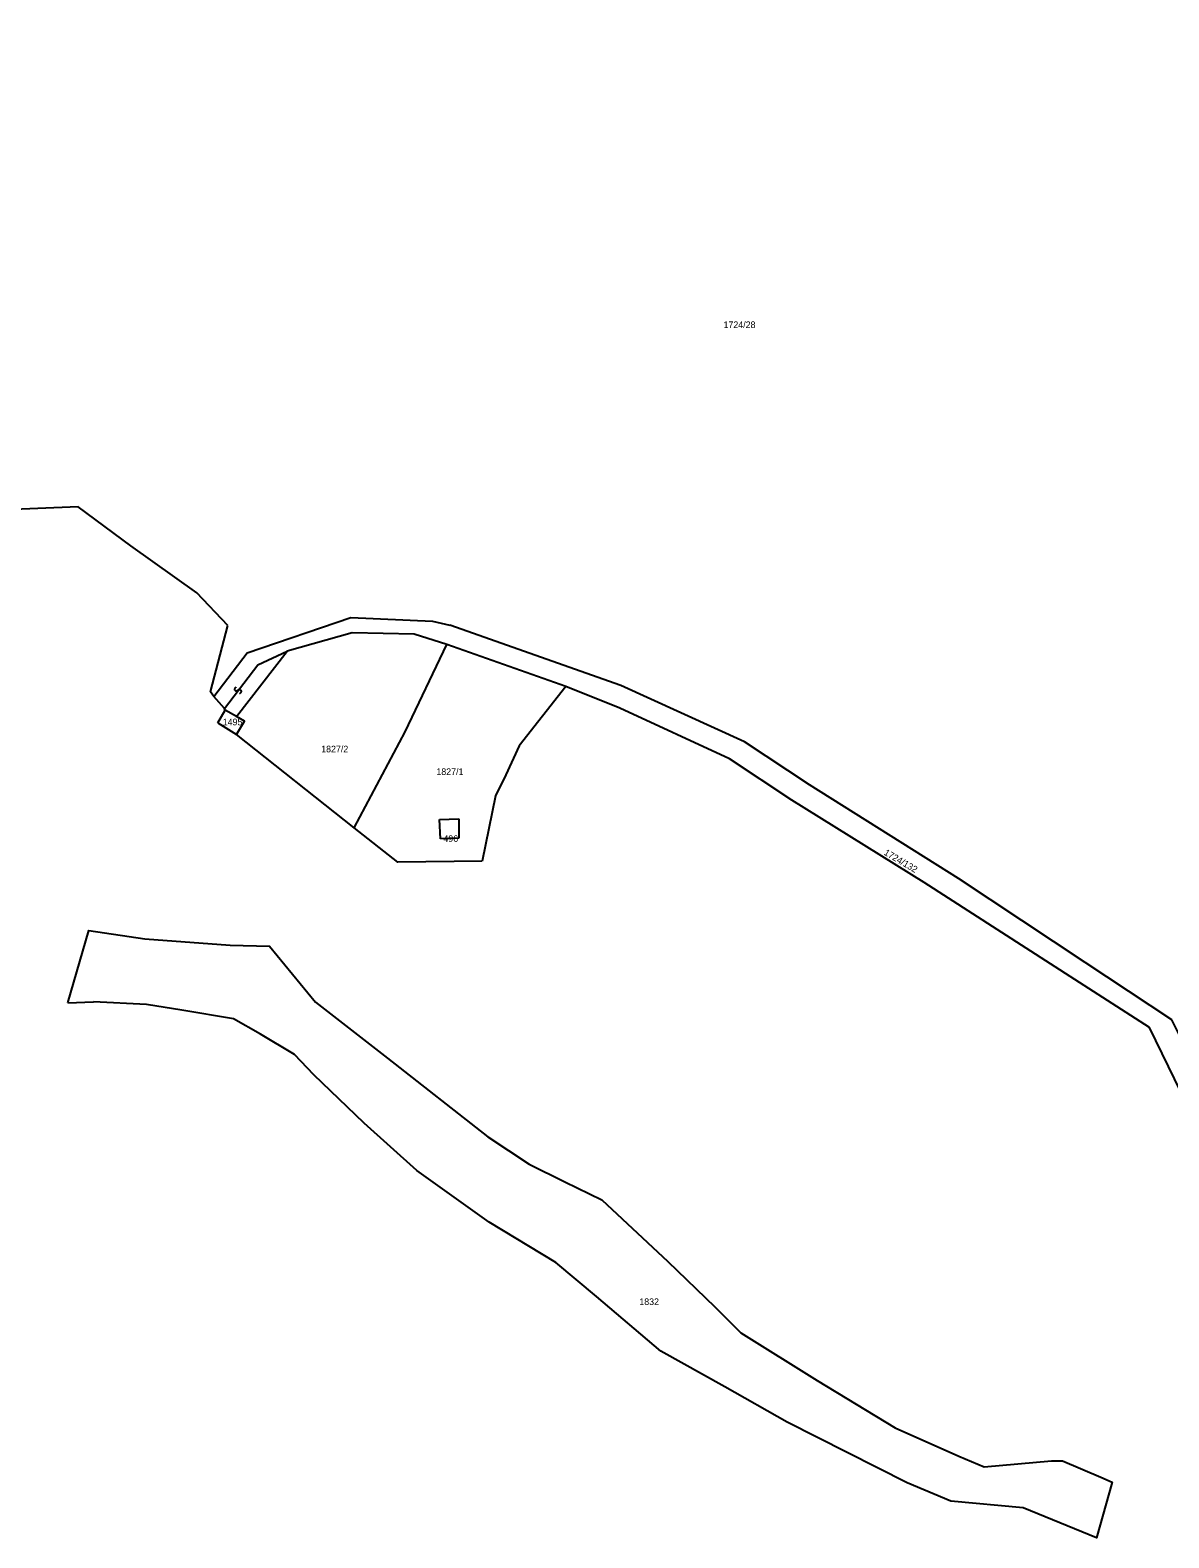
# Model space of a CAD drawing. Extents: x -581999 to -572728, y -1219553 to -1212032.
# Drawn here: x -579040.3 to -578696, y -1216021.8 to -1215566 of the extents above; entities that cross this region are included whole.
import ezdxf

# ---------------------------------------------------------------- set-up
doc = ezdxf.new("R2010")
doc.units = 0
for name, color, linetype in [('Vrstva 1', 7, 'Continuous'), ('Vrstva 2', 7, 'Continuous'), ('Vrstva 4', 7, 'Continuous'), ('Vrstva 6', 7, 'Continuous')]:
    doc.layers.add(name, color=color, linetype=linetype)

msp = doc.modelspace()

# ---------------------------------------------------------------- linework, layer by layer
at = {"layer": 'Vrstva 1'}
for p, q in [((-578916.541, -1215804.583), (-578910.686, -1215804.439)), ((-578916.233, -1215810.509), (-578916.541, -1215804.583)), ((-578910.686, -1215804.439), (-578910.686, -1215810.22)), ((-578910.686, -1215810.22), (-578916.233, -1215810.509))]:
    msp.add_line(p, q, dxfattribs=at)
for points in [[(-578980.523, -1215746.01), (-578989.941, -1215736.135), (-579009.841, -1215721.89), (-579025.753, -1215710.077), (-579050.311, -1215711.107), (-579078.233, -1215713.056), (-579098.895, -1215698.981), (-579122.834, -1215682.168), (-579149.319, -1215666.773), (-579175.666, -1215652.708), (-579201.153, -1215638.872), (-579221.996, -1215627.3), (-579236.607, -1215616.633), (-579257.002, -1215600.908), (-579281.435, -1215582.069), (-579316.132, -1215555.393)], [(-578984.748, -1215767.452), (-578974.676, -1215754.266), (-578943.356, -1215743.543), (-578918.693, -1215744.668), (-578913.393, -1215745.846)], [(-578984.748, -1215767.452), (-578985.779, -1215766.076), (-578980.523, -1215746.01)], [(-578914.367, -1215751.681), (-578924.163, -1215748.576), (-578943.002, -1215748.178), (-578962.57, -1215753.762)], [(-578861.739, -1215764.101), (-578913.393, -1215745.846)], [(-578977.932, -1215773.522), (-578962.57, -1215753.762)], [(-578926.886, -1215778.12), (-578914.367, -1215751.681)], [(-578878.325, -1215764.464), (-578914.367, -1215751.681)], [(-578981.523, -1215771.027), (-578984.748, -1215767.452)], [(-578878.325, -1215764.464), (-578892.419, -1215782.31), (-578896.487, -1215791.076), (-578899.586, -1215797.503), (-578903.629, -1215817.187)], [(-578862.017, -1215770.927), (-578878.325, -1215764.464)], [(-578804.631, -1215794.14), (-578824.351, -1215781.171), (-578861.739, -1215764.101)], [(-578983.534, -1215775.44), (-578981.311, -1215771.58)], [(-578981.311, -1215771.58), (-578981.523, -1215771.027)], [(-578977.932, -1215773.522), (-578981.311, -1215771.58)], [(-578770.029, -1215823.617), (-578810.067, -1215798.804), (-578828.913, -1215786.325), (-578862.017, -1215770.927)], [(-578983.534, -1215775.44), (-578977.91, -1215778.957)], [(-578977.91, -1215778.957), (-578975.539, -1215774.909), (-578977.932, -1215773.522)], [(-578942.392, -1215807.142), (-578977.91, -1215778.957)], [(-578942.392, -1215807.142), (-578926.886, -1215778.12)], [(-578721.367, -1215847.811), (-578759.632, -1215822.474), (-578804.631, -1215794.14)], [(-578903.629, -1215817.187), (-578929.127, -1215817.512), (-578942.392, -1215807.142)], [(-578688.617, -1215894.825), (-578701.919, -1215867.524), (-578724.468, -1215852.965), (-578770.029, -1215823.617)], [(-579028.935, -1215859.995), (-579022.553, -1215838.196), (-579005.666, -1215840.695), (-578979.887, -1215842.601), (-578967.922, -1215842.936), (-578954.076, -1215859.862), (-578932.262, -1215876.8)], [(-578680.075, -1215895.233), (-578695.126, -1215865.203), (-578721.367, -1215847.811)], [(-579028.935, -1215859.995), (-579021.135, -1215859.737)], [(-578932.262, -1215876.8), (-578901.936, -1215900.503), (-578889.389, -1215908.775), (-578878.654, -1215914.167), (-578867.46, -1215919.559), (-578847.539, -1215938.275), (-578833.273, -1215951.95), (-578825.451, -1215959.783), (-578802.353, -1215974.184), (-578778.765, -1215988.476), (-578759.542, -1215997.045), (-578751.89, -1216000.274), (-578731.556, -1215998.469), (-578728.192, -1215998.475), (-578716.566, -1216003.395), (-578713.2, -1216004.932), (-578717.918, -1216021.769), (-578740.097, -1216012.7), (-578761.968, -1216010.673), (-578775.13, -1216005.138), (-578811.422, -1215986.846), (-578830.266, -1215976.085), (-578849.643, -1215965.385), (-578869.124, -1215948.789), (-578881.398, -1215938.49), (-578901.494, -1215926.333), (-578923.387, -1215910.689), (-578939.362, -1215896.383), (-578954.559, -1215881.828), (-578960.401, -1215875.674), (-578970.692, -1215869.509), (-578978.833, -1215864.885), (-578994.431, -1215862.256), (-579005.176, -1215860.542), (-579021.135, -1215859.737)]]:
    msp.add_lwpolyline(points, dxfattribs=at)
at = {"layer": 'Vrstva 4'}
msp.add_lwpolyline([(-578981.523, -1215771.027), (-578971.448, -1215757.889), (-578962.57, -1215753.762)], dxfattribs=at)
at = {"layer": 'Vrstva 6'}
msp.add_open_spline([(-578978.103, -1215764.553), (-578978.69, -1215765.175), (-578978.235, -1215765.784), (-578977.829, -1215765.772), (-578977.543, -1215765.467), (-578977.237, -1215765.313), (-578976.937, -1215765.329), (-578976.73, -1215765.431), (-578976.554, -1215765.634), (-578976.509, -1215765.998), (-578976.844, -1215766.51), (-578977.002, -1215766.602)], degree=2, dxfattribs=at)

# ---------------------------------------------------------------- texts
at = {"layer": 'Vrstva 2'}
for s, p in [('1724/28', (-578830.68, -1215656.065)), ('1495', (-578982.092, -1215776.158)), ('1827/2', (-578952.316, -1215784.314)), ('1827/1', (-578917.494, -1215791.166)), ('496', (-578915.369, -1215811.394)), ('1832', (-578856.133, -1215951.396))]:
    msp.add_text(s, height=2, dxfattribs=at).set_placement(p)
msp.add_text('1724/132', height=2, rotation=329.4667, dxfattribs=at).set_placement((-578782.375, -1215815.151))

doc.saveas('drawing.dxf')
